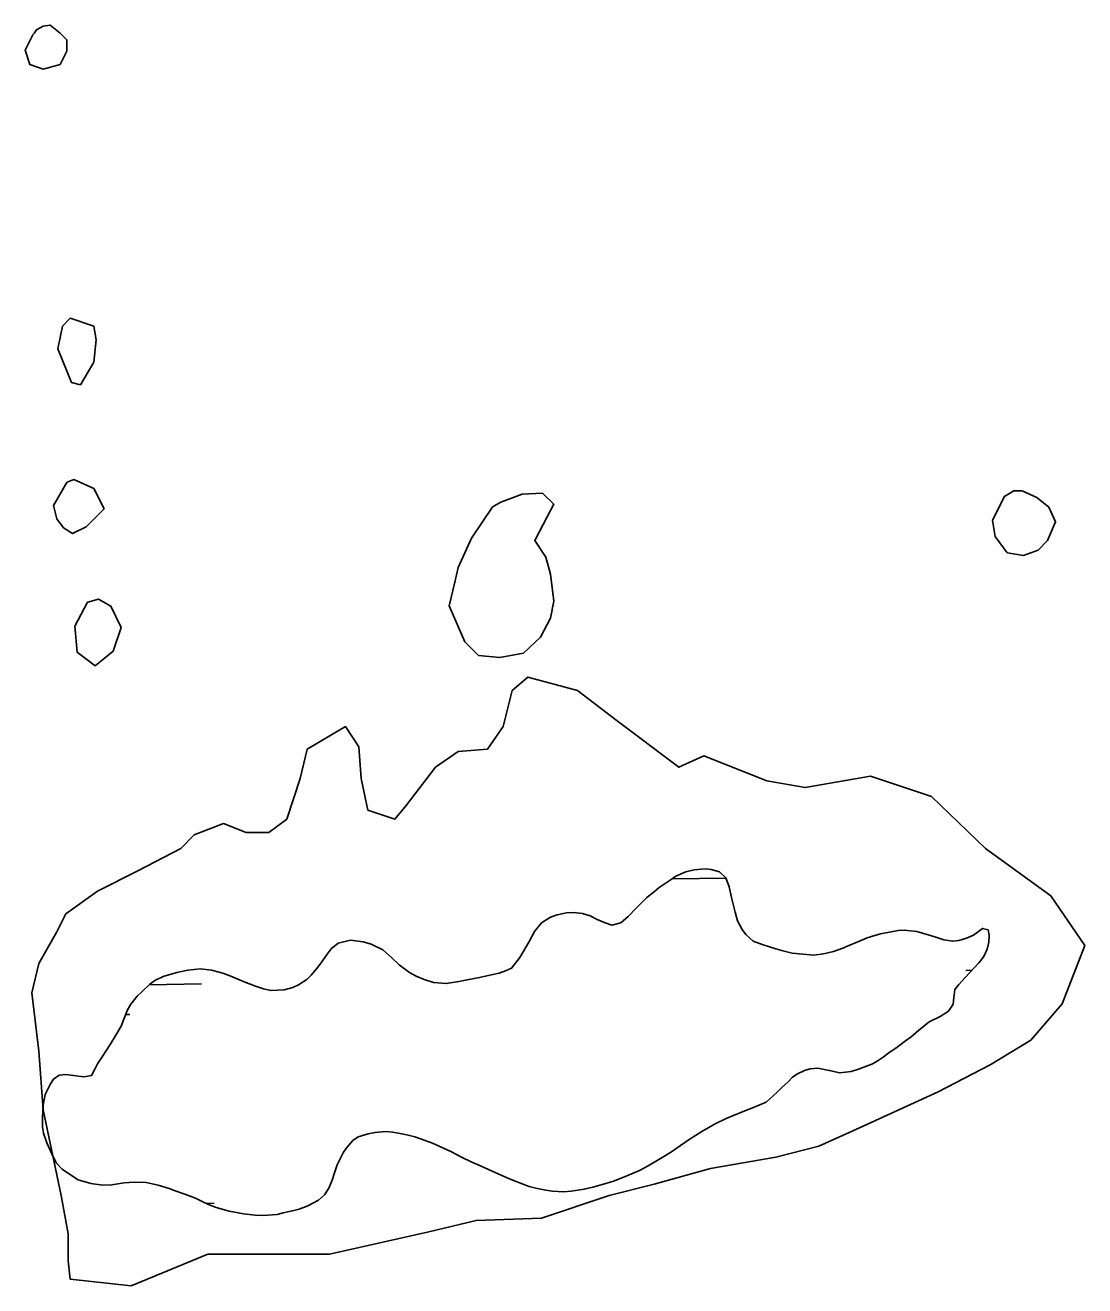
# Model space of a CAD drawing. Extents: x 3903937 to 3942190, y 260677 to 286651.
# Drawn here: x 3938288 to 3938845, y 267598 to 268260 of the extents above; entities that cross this region are included whole.
import ezdxf

# ---------------------------------------------------------------- set-up
doc = ezdxf.new("R2010")
doc.units = 0
doc.layers.add('V-RIVR-EDGE', color=7, linetype='Continuous')
doc.layers.add('V-WETL-SWMP', color=7, linetype='Continuous')

msp = doc.modelspace()

# ---------------------------------------------------------------- linework, layer by layer
at = {"layer": 'V-RIVR-EDGE'}
for points in [[(3938292.08, 268255.63), (3938287.93, 268247.33), (3938290.3, 268239.63), (3938297.42, 268237.26), (3938306.3, 268239.63), (3938309.86, 268246.74), (3938309.86, 268252.66), (3938306.3, 268256.22), (3938300.97, 268260.37), (3938297.42, 268259.78), (3938293.86, 268258), (3938292.53, 268255.78)], [(3938309.27, 268019.17), (3938302.75, 268007.91), (3938304.53, 268000.8), (3938308.08, 267996.06), (3938312.82, 267993.09), (3938319.94, 267996.65), (3938329.42, 268006.13), (3938324.08, 268016.8), (3938313.42, 268021.54), (3938310.01, 268020.21), (3938309.29, 268019.15)], [(3938533.87, 268007.32), (3938522.61, 267990.72), (3938515.5, 267975.31), (3938513.72, 267967.61), (3938510.76, 267955.17), (3938519.06, 267936.2), (3938526.17, 267929.09), (3938537.43, 267927.9), (3938549.88, 267930.27), (3938558.76, 267938.57), (3938564.1, 267948.65), (3938565.88, 267957.54), (3938564.1, 267971.76), (3938561.73, 267980.65), (3938555.8, 267989.54), (3938562.32, 268001.98), (3938565.88, 268008.5), (3938559.95, 268014.43), (3938549.28, 268013.84), (3938538.02, 268009.69), (3938533.95, 268007.39)], [(3938802.83, 268012.73), (3938796.47, 268000.01), (3938797.89, 267991.53), (3938804.25, 267983.04), (3938812.73, 267981.63), (3938820.5, 267984.46), (3938825.45, 267989.4), (3938829.69, 267999.3), (3938826.16, 268007.08), (3938819.8, 268012.02), (3938812.02, 268015.56), (3938807.78, 268015.56), (3938802.48, 268012.38)], [(3938320.53, 267956.79), (3938314.01, 267944.35), (3938315.19, 267930.72), (3938324.68, 267923.61), (3938334.16, 267931.31), (3938338.31, 267943.76), (3938332.97, 267955.02), (3938326.45, 267958.57), (3938320.79, 267957.13), (3938320.57, 267956.85), (3938320.49, 267956.72)], [(3938369.72, 267827.6), (3938347.2, 267815.75), (3938325.86, 267805.08), (3938309.27, 267793.23), (3938304.53, 267783.75), (3938295.04, 267767.15), (3938291.49, 267751.75), (3938295.04, 267720.93), (3938297.42, 267690.11), (3938306.9, 267645.07), (3938310.45, 267624.92), (3938310.45, 267610.7), (3938311.64, 267601.22), (3938343.64, 267597.66), (3938383.94, 267614.26), (3938447.94, 267614.26), (3938500.09, 267626.11), (3938524.98, 267632.03), (3938559.36, 267633.22), (3938594.91, 267645.07), (3938618.62, 267651), (3938648.25, 267659.3), (3938682.62, 267665.22), (3938705.14, 267671.15), (3938726.48, 267680.63), (3938767.96, 267699.59), (3938795.22, 267713.82), (3938816.56, 267726.86), (3938833.15, 267745.82), (3938845, 267776.64), (3938827.23, 267802.71), (3938792.85, 267827.6), (3938764.41, 267854.86), (3938732.4, 267865.53), (3938698.03, 267859.6), (3938677.88, 267863.16), (3938644.7, 267876.2), (3938631.66, 267870.27), (3938598.47, 267895.16), (3938578.32, 267910.57), (3938552.25, 267917.68), (3938543.95, 267910.57), (3938539.21, 267891.61), (3938530.91, 267879.75), (3938515.5, 267878.57), (3938503.65, 267870.27), (3938488.24, 267850.12), (3938482.32, 267843.01), (3938468.09, 267847.75), (3938464.54, 267864.34), (3938463.35, 267880.94), (3938456.24, 267891.61), (3938436.09, 267879.75), (3938432.53, 267864.34), (3938425.42, 267843.01), (3938415.94, 267835.9), (3938404.09, 267835.9), (3938392.24, 267840.64), (3938376.83, 267834.71), (3938369.79, 267827.6)]]:
    msp.add_lwpolyline(points, dxfattribs=at)
msp.add_lwpolyline([(3938307.49, 268102.14), (3938305.12, 268090.28), (3938312.23, 268072.51), (3938316.97, 268071.32), (3938324.08, 268083.17), (3938325.27, 268095.03), (3938324.08, 268102.14), (3938311.64, 268106.29)], close=True, dxfattribs=at)
at = {"layer": 'V-WETL-SWMP'}
for p, q in [((3938628.25, 267811.52), (3938656.39, 267812.02)), ((3938782.44, 267763.49), (3938785.66, 267763.54)), ((3938353.15, 267755.93), (3938380.59, 267756.41)), ((3938340.74, 267740.28), (3938342.87, 267740.32)), ((3938383.13, 267641.01), (3938387.21, 267641.08))]:
    msp.add_line(p, q, dxfattribs=at)
for points in [[(3938363.48, 267761.15), (3938367.71, 267762.35), (3938373.41, 267763.52), (3938380.16, 267764.25), (3938385.94, 267763.62), (3938391.81, 267761.95), (3938395.99, 267760.41), (3938403.1, 267757.45), (3938408.96, 267755.14), (3938413.25, 267753.7), (3938417.03, 267752.9), (3938424.08, 267753.2), (3938428.63, 267754.5), (3938431.6, 267755.82), (3938435.96, 267758.69), (3938438.21, 267760.97), (3938441.11, 267764.29), (3938442.94, 267766.68), (3938446.61, 267771.99), (3938448.86, 267774.79), (3938452.49, 267777.79), (3938458.94, 267779.36), (3938465.66, 267778.52), (3938469.85, 267777.18), (3938476.01, 267774.35), (3938480.47, 267770.27), (3938484.62, 267766.31), (3938490.03, 267762.43), (3938493.47, 267760.37), (3938497.75, 267758.72), (3938502.67, 267757.06), (3938509.3, 267756.53), (3938515.95, 267757.69), (3938520.28, 267758.46), (3938526.82, 267759.72), (3938533.8, 267761.39), (3938537.18, 267762.07), (3938540.46, 267763.17), (3938543.64, 267764.6), (3938548.05, 267770.21), (3938549.78, 267773.23), (3938552.71, 267778.24), (3938555.65, 267783.98), (3938559.3, 267788.55), (3938564.19, 267791.52), (3938567.68, 267792.62), (3938572.54, 267793.8), (3938576.12, 267793.95), (3938580.85, 267793.46), (3938584.94, 267792.23), (3938588.7, 267790.27), (3938592.88, 267788.41), (3938596.33, 267787.3), (3938601.09, 267788.49), (3938604.93, 267791.79), (3938609.21, 267796.25), (3938612.43, 267799.46), (3938614.78, 267801.74), (3938618.73, 267804.93), (3938621.29, 267807), (3938627.04, 267810.9), (3938629.91, 267812.96), (3938635.21, 267815.29), (3938639.65, 267816.38), (3938645.34, 267816.81), (3938648.5, 267816.44), (3938653, 267815.21), (3938656.32, 267812.21), (3938658.03, 267807.44), (3938659.31, 267801.74), (3938660.09, 267798.25), (3938661.18, 267794.13), (3938662.37, 267789.58), (3938664.82, 267784.91), (3938666.88, 267782.35), (3938670.61, 267778.92), (3938675.95, 267776.83), (3938682.65, 267774.72), (3938686.32, 267773.71), (3938691.14, 267772.58), (3938696.81, 267771.96), (3938702.49, 267771.55), (3938707.55, 267772.1), (3938712.84, 267773.48), (3938717.81, 267775.19), (3938720.67, 267776.3), (3938725.76, 267778.53), (3938730.64, 267780.56), (3938734.55, 267781.76), (3938737.52, 267782.66), (3938742.27, 267783.63), (3938746.81, 267784.4), (3938749.97, 267784.66), (3938756.69, 267783.92), (3938762.67, 267782.24), (3938766.12, 267781.13), (3938770.94, 267779.58), (3938775.56, 267778.76), (3938778.83, 267779.24), (3938782.74, 267780.43), (3938786.56, 267782.05)], [(3938786.56, 267782.05), (3938791.25, 267785.56), (3938794.18, 267784.88), (3938794.77, 267781.92), (3938794.6, 267778.24), (3938793.7, 267774.57), (3938791.95, 267770.81), (3938789.37, 267767.38), (3938784.76, 267762.61), (3938782.08, 267759.81), (3938778.76, 267755.97), (3938776.61, 267753.38), (3938776.23, 267749.17), (3938775.75, 267745.71), (3938773.37, 267742.06), (3938769.01, 267739.29), (3938763.17, 267736.44), (3938757.52, 267731.8), (3938753.67, 267728.6), (3938750.8, 267726.44), (3938746.32, 267723.14), (3938741.95, 267720.06), (3938738.97, 267717.79), (3938735.88, 267715.74), (3938733.01, 267714.1), (3938726.02, 267711.48), (3938722.21, 267710.28), (3938716.2, 267709.64), (3938710.65, 267710.89), (3938704.66, 267712.04), (3938700.66, 267711.69), (3938697.7, 267710.79), (3938693.67, 267708.96), (3938691.22, 267707.21), (3938688.97, 267704.93), (3938685.55, 267701.73), (3938683.19, 267699.45), (3938677.42, 267694.28), (3938670.85, 267691.44), (3938666.29, 267689.62), (3938656.54, 267685.68), (3938650.71, 267682.72), (3938643.59, 267678.73), (3938636.99, 267674.63), (3938632.41, 267671.34), (3938627.73, 267668.16), (3938622.84, 267665.18), (3938615.5, 267660.67), (3938610.94, 267658.33), (3938604.26, 267655.39), (3938597.69, 267652.76), (3938593.24, 267651.36), (3938586.37, 267649.47), (3938581.83, 267648.39), (3938574.97, 267647.45), (3938570.86, 267647.1), (3938565.07, 267647.4), (3938561.71, 267647.88), (3938556.36, 267649.02), (3938552.8, 267649.92), (3938549.24, 267651.24), (3938543.7, 267653.44), (3938540.14, 267654.87), (3938535.02, 267657.27), (3938531.47, 267658.8), (3938526.14, 267661.31), (3938522.69, 267662.73), (3938517.37, 267665.24), (3938511.63, 267668.18), (3938507.87, 267669.93), (3938502.02, 267672.65), (3938498.25, 267674.09), (3938492.7, 267675.97), (3938489.35, 267676.76), (3938485.99, 267677.55), (3938481.17, 267678.47), (3938477.59, 267678.74), (3938471.9, 267678.31), (3938468.2, 267677.53), (3938463.02, 267676.04), (3938460.25, 267673.98), (3938457.03, 267670.45), (3938455.31, 267667.85), (3938451.93, 267661.17), (3938450.6, 267657.08), (3938449.38, 267653.21), (3938447.63, 267649.03), (3938445.36, 267645.49), (3938442.15, 267642.7), (3938436.52, 267639.63), (3938431.97, 267638.02), (3938428.38, 267637.14), (3938423.62, 267635.95), (3938420.45, 267635.16), (3938413.07, 267634.55), (3938408.76, 267634.72), (3938402.77, 267635.45), (3938395.22, 267636.95), (3938388.41, 267638.85), (3938385.48, 267639.95), (3938381.61, 267641.7)], [(3938381.61, 267641.7), (3938377.43, 267643.66), (3938371.78, 267645.75), (3938366.76, 267647.52), (3938363.62, 267648.73), (3938357.86, 267650.62), (3938351.46, 267651.88), (3938345.26, 267652.19), (3938339.88, 267651.76), (3938333.45, 267650.7), (3938328.71, 267650.57), (3938322.51, 267651.41), (3938315.81, 267653.42), (3938310.08, 267656.98), (3938307.37, 267659.03), (3938304.27, 267662.34), (3938301.93, 267667.12), (3938299.29, 267672.85), (3938297.47, 267677.93), (3938297.1, 267680.99), (3938297.08, 267686.04), (3938297.3, 267692.67), (3938298.44, 267698.23), (3938301.16, 267703.76), (3938302.89, 267706.37), (3938305.77, 267708.42), (3938309.35, 267708.79), (3938313.24, 267708.2), (3938318.7, 267707.58), (3938322.81, 267708.14), (3938324.34, 267711.27), (3938325.87, 267714.3), (3938328.35, 267717.95), (3938330.72, 267721.59), (3938332.67, 267724.51), (3938335.59, 267729.4), (3938338.3, 267734.2), (3938339.73, 267737.76), (3938341.7, 267742.67), (3938343.54, 267745.69), (3938346.87, 267749.85), (3938349.44, 267752.44), (3938353.4, 267756.16), (3938356.17, 267758.12), (3938360.52, 267760.26), (3938363.48, 267761.15)]]:
    msp.add_lwpolyline(points, dxfattribs=at)

doc.saveas('drawing.dxf')
